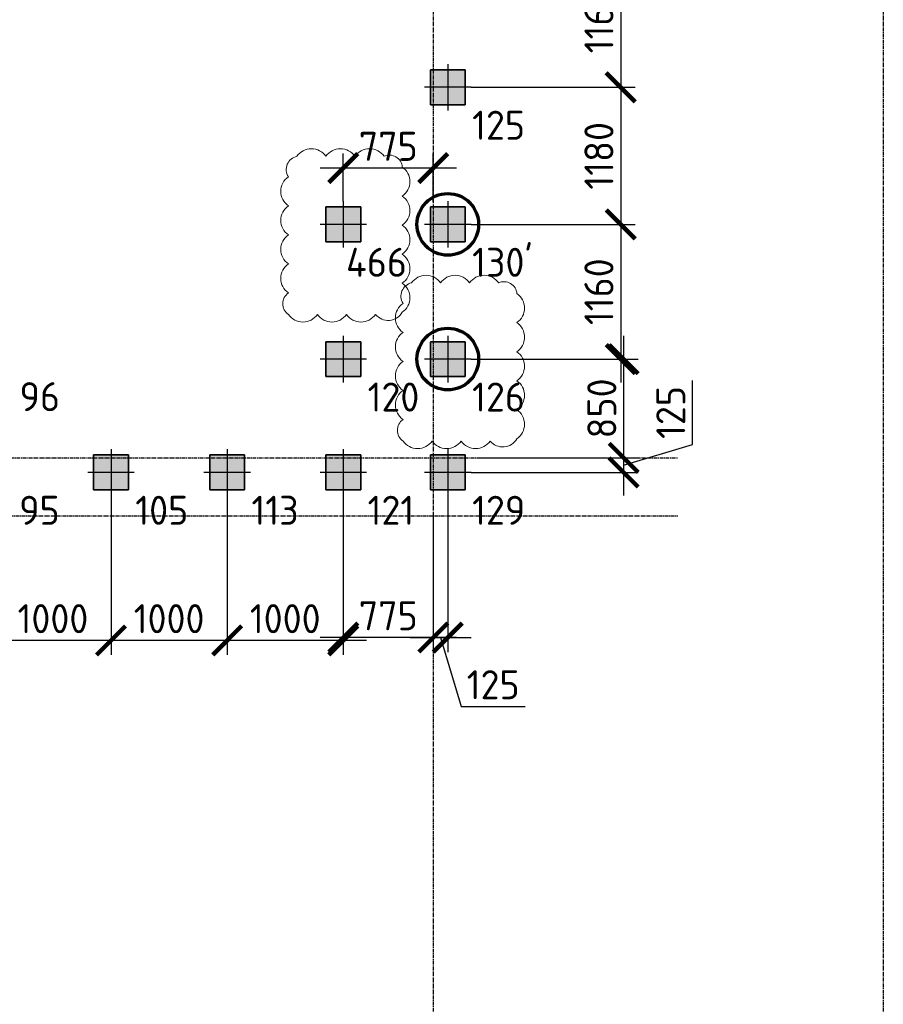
# Model space of a CAD drawing. Header units: millimetres. Extents: x -93479 to 1057970, y -66333 to 172656.
# Tile 278 of 473: x 364963 to 372399, y 99624 to 108100. Entities that reach past the tile are written whole.
import ezdxf

# ---------------------------------------------------------------- set-up
doc = ezdxf.new("R2010")
doc.units = ezdxf.units.MM
for name, pattern in [('______5', [1100, 800, -100, 100, -100]), ('DASHDOT', [25.4, 12.7, -6.35, 0, -6.35]), ('осевая', [50.8, 31.75, -6.35, 6.35, -6.35])]:
    doc.linetypes.add(name, pattern=pattern)
for name, color, linetype, lineweight in [('Standard', 7, 'Continuous', 25), ('КО_оси', 1, 'DASHDOT', 25), ('КО_осн_тон', 183, 'Continuous', 25), ('КО_фундаменты', 2, 'Continuous', 50), ('Оси', 40, '______5', 18), ('РАЗМЕРЫ', 7, 'Continuous', 9)]:
    doc.layers.add(name, color=color, linetype=linetype, lineweight=lineweight)
doc.layers.add('SVAI', color=7, linetype='Continuous')
doc.styles.add('GOST-2.304_Type-B', font='GOST_Common.ttf')
doc.styles.add('ГОСТ', font='GOST_Common.ttf')
doc.dimstyles.new('СПДС', dxfattribs={"dimscale": 100, "dimtxt": 2.5, "dimasz": 2.5, "dimexe": 1.25, "dimexo": 0, "dimtad": 1, "dimdec": 0, "dimtxsty": 'GOST-2.304_Type-B', "dimblk": 'ARCHTICK', "dimcen": 2.5, "dimdle": 2, "dimadec": 0, "dimazin": 2, "dimtfac": 0.75, "dimtdec": 0, "dimtmove": 1, "dimatfit": 3, "dimfxl": 1, "dimtolj": 1, "dimarcsym": 1})

# ---------------------------------------------------------------- blocks, each defined once
blk = doc.blocks.new('оси')
at = {"layer": 'Оси', "color": 7, "linetype": 'осевая', "lineweight": 25, "transparency": 33554687}
for p, q in [((51513.5, 151.4), (51513.5, -36280.2)), ((-11815.1, -20006.9), (53620.6, -20006.9)), ((-11416.6, -20506.9), (53620.6, -20506.9))]:
    blk.add_line(p, q, dxfattribs=at)
blk = doc.blocks.new('Свайка')
at = {"layer": 'КО_оси', "color": 7, "ltscale": 100}
for p, q in [((0, 200), (0, -200)), ((200, 0), (-200, 0))]:
    blk.add_line(p, q, dxfattribs=at)
at = {"layer": 'КО_фундаменты', "color": 7, "lineweight": 35, "ltscale": 100}
for p, q in [((150, 150), (-150, 150)), ((-150, 150), (-150, -150)), ((150, -150), (150, 150)), ((-150, -150), (150, -150))]:
    blk.add_line(p, q, dxfattribs=at)
blk = doc.blocks.new('тип 1')
at = {"layer": 'РАЗМЕРЫ', "transparency": 33554648}
h = blk.add_hatch(dxfattribs=at)
h.set_pattern_fill('ANGLE')
h.set_pattern_definition([(0, (48473.799, -10763.0816), (0, 6.985), [5.08, -1.905]), (90, (48473.799, -10763.0816), (-6.985, 4e-16), [5.08, -1.905])])
h.paths.add_polyline_path([(-31407, 50949.9), (-31107, 50949.9), (-31107, 51249.9), (-31407, 51249.9)])
edge = h.paths.add_edge_path()
edge.add_line((-31257, 51299.9), (-31257, 50899.9))
edge = h.paths.add_edge_path()
edge.add_line((-31057, 51099.9), (-31457, 51099.9))
at = {"layer": 'КО_оси', "color": 7}
blk.add_blockref('Свайка', (-31257, 51099.9, -3100), dxfattribs=at)
blk = doc.blocks.new('_ArchTick')
at = {"color": 0, "linetype": 'ByBlock', "const_width": 0.15}
blk.add_lwpolyline([(-0.5, -0.5), (0.5, 0.5)], dxfattribs=at)
blk = doc.blocks.new('*D2356')
at = {"layer": 'DEFPOINTS', "color": 0, "transparency": 16777216}
for p in [(368849.1, 108678.2, -3100), (368849.1, 107518.2, -3100), (370137.7, 107518.2)]:
    blk.add_point(p, dxfattribs=at)
at = {"layer": 'РАЗМЕРЫ', "color": 0, "lineweight": -2, "transparency": 16777216}
for p, q in [((370137.7, 108878.2), (370137.7, 107318.2)), ((368849.1, 108678.2), (370262.7, 108678.2)), ((368849.1, 107518.2), (370262.7, 107518.2))]:
    blk.add_line(p, q, dxfattribs=at)
at = {"layer": 'РАЗМЕРЫ', "color": 0, "lineweight": -2, "transparency": 16777216, "xscale": 250, "yscale": 250, "zscale": 250}
for p, rotation in [((370137.7, 108678.2), 90), ((370137.7, 107518.2), 270)]:
    blk.add_blockref('_ArchTick', p, dxfattribs=dict(at, rotation=rotation))
at = {"layer": 'РАЗМЕРЫ', "color": 0, "transparency": 16777216, "insert": (369950.2, 108098.2), "char_height": 250, "attachment_point": 5, "rotation": 90, "style": 'GOST-2.304_Type-B'}
blk.add_mtext('\\A1;1160', dxfattribs=at)
blk = doc.blocks.new('*D2357')
at = {"layer": 'DEFPOINTS', "color": 0, "transparency": 16777216}
for p in [(368849.1, 107518.2, -3100), (368849.1, 106338.2, -3100), (370137.7, 106338.2)]:
    blk.add_point(p, dxfattribs=at)
at = {"layer": 'РАЗМЕРЫ', "color": 0, "lineweight": -2, "transparency": 16777216}
for p, q in [((370137.7, 107718.2), (370137.7, 106138.2)), ((368849.1, 107518.2), (370262.7, 107518.2)), ((368849.1, 106338.2), (370262.7, 106338.2))]:
    blk.add_line(p, q, dxfattribs=at)
at = {"layer": 'РАЗМЕРЫ', "color": 0, "lineweight": -2, "transparency": 16777216, "xscale": 250, "yscale": 250, "zscale": 250}
for p, rotation in [((370137.7, 107518.2), 90), ((370137.7, 106338.2), 270)]:
    blk.add_blockref('_ArchTick', p, dxfattribs=dict(at, rotation=rotation))
at = {"layer": 'РАЗМЕРЫ', "color": 0, "transparency": 16777216, "insert": (369950.2, 106928.2), "char_height": 250, "attachment_point": 5, "rotation": 90, "style": 'GOST-2.304_Type-B'}
blk.add_mtext('\\A1;1180', dxfattribs=at)
blk = doc.blocks.new('*D2358')
at = {"layer": 'DEFPOINTS', "color": 0, "transparency": 16777216}
for p in [(368849.1, 106338.2, -3100), (368849.1, 105178.2, -3100), (370137.7, 105178.2)]:
    blk.add_point(p, dxfattribs=at)
at = {"layer": 'РАЗМЕРЫ', "color": 0, "lineweight": -2, "transparency": 16777216}
for p, q in [((370137.7, 106538.2), (370137.7, 104978.2)), ((368849.1, 106338.2), (370262.7, 106338.2)), ((368849.1, 105178.2), (370262.7, 105178.2))]:
    blk.add_line(p, q, dxfattribs=at)
at = {"layer": 'РАЗМЕРЫ', "color": 0, "lineweight": -2, "transparency": 16777216, "xscale": 250, "yscale": 250, "zscale": 250}
for p, rotation in [((370137.7, 106338.2), 90), ((370137.7, 105178.2), 270)]:
    blk.add_blockref('_ArchTick', p, dxfattribs=dict(at, rotation=rotation))
at = {"layer": 'РАЗМЕРЫ', "color": 0, "transparency": 16777216, "insert": (369950.2, 105758.2), "char_height": 250, "attachment_point": 5, "rotation": 90, "style": 'GOST-2.304_Type-B'}
blk.add_mtext('\\A1;1160', dxfattribs=at)
blk = doc.blocks.new('*D2359')
at = {"layer": 'DEFPOINTS', "color": 0, "transparency": 16777216}
for p in [(368849.1, 105178.2, -360), (368914.1, 104328.2), (370162.7, 104328.2)]:
    blk.add_point(p, dxfattribs=at)
at = {"layer": 'РАЗМЕРЫ', "color": 0, "lineweight": -2, "transparency": 16777216}
for p, q in [((370162.7, 105378.2), (370162.7, 104128.2)), ((368849.1, 105178.2), (370287.7, 105178.2)), ((368914.1, 104328.2), (370287.7, 104328.2))]:
    blk.add_line(p, q, dxfattribs=at)
at = {"layer": 'РАЗМЕРЫ', "color": 0, "lineweight": -2, "transparency": 16777216, "xscale": 250, "yscale": 250, "zscale": 250}
for p, rotation in [((370162.7, 105178.2), 90), ((370162.7, 104328.2), 270)]:
    blk.add_blockref('_ArchTick', p, dxfattribs=dict(at, rotation=rotation))
at = {"layer": 'РАЗМЕРЫ', "color": 0, "transparency": 16777216, "insert": (369975.2, 104753.2), "char_height": 250, "attachment_point": 5, "rotation": 90, "style": 'GOST-2.304_Type-B'}
blk.add_mtext('\\A1;850', dxfattribs=at)
blk = doc.blocks.new('*D2360')
at = {"layer": 'DEFPOINTS', "color": 0, "transparency": 16777216}
for p in [(368914.1, 104328.2), (368849.1, 104203.2, -360), (370162.7, 104203.2)]:
    blk.add_point(p, dxfattribs=at)
at = {"layer": 'РАЗМЕРЫ', "color": 0, "lineweight": -2, "transparency": 16777216}
for p, q in [((370756.4, 104443.8), (370756.4, 104993.8)), ((370162.7, 104528.2), (370162.7, 104003.2)), ((370162.7, 104265.7), (370756.4, 104443.8)), ((368914.1, 104328.2), (370287.7, 104328.2)), ((368849.1, 104203.2), (370287.7, 104203.2))]:
    blk.add_line(p, q, dxfattribs=at)
at = {"layer": 'РАЗМЕРЫ', "color": 0, "lineweight": -2, "transparency": 16777216, "xscale": 250, "yscale": 250, "zscale": 250}
for p, rotation in [((370162.7, 104328.2), 90), ((370162.7, 104203.2), 270)]:
    blk.add_blockref('_ArchTick', p, dxfattribs=dict(at, rotation=rotation))
at = {"layer": 'РАЗМЕРЫ', "color": 0, "transparency": 16777216, "insert": (370568.9, 104718.8), "char_height": 250, "attachment_point": 5, "rotation": 90, "style": 'GOST-2.304_Type-B'}
blk.add_mtext('\\A1;125', dxfattribs=at)
blk = doc.blocks.new('*D2406')
at = {"layer": 'DEFPOINTS', "color": 0, "transparency": 16777216}
for p in [(367749.1, 104003.2, -360), (368524, 103828.2), (367749.1, 102781.2)]:
    blk.add_point(p, dxfattribs=at)
at = {"layer": 'РАЗМЕРЫ', "color": 0, "lineweight": -2, "transparency": 16777216}
for p, q in [((367749.1, 104003.2), (367749.1, 102656.2)), ((368524, 103828.2), (368524, 102656.2)), ((368724, 102781.2), (367549.1, 102781.2))]:
    blk.add_line(p, q, dxfattribs=at)
at = {"layer": 'РАЗМЕРЫ', "color": 0, "lineweight": -2, "transparency": 16777216, "xscale": 250, "yscale": 250, "zscale": 250, "rotation": 180}
blk.add_blockref('_ArchTick', (367749.1, 102781.2), dxfattribs=at)
at = {"layer": 'РАЗМЕРЫ', "color": 0, "lineweight": -2, "transparency": 16777216, "xscale": 250, "yscale": 250, "zscale": 250}
blk.add_blockref('_ArchTick', (368524, 102781.2), dxfattribs=at)
at = {"layer": 'РАЗМЕРЫ', "color": 0, "transparency": 16777216, "insert": (368136.5, 102968.7), "char_height": 250, "attachment_point": 5, "style": 'GOST-2.304_Type-B'}
blk.add_mtext('\\A1;775', dxfattribs=at)
blk = doc.blocks.new('*D2407')
at = {"layer": 'DEFPOINTS', "color": 0, "transparency": 16777216}
for p in [(366749.1, 104003.2, -3100), (367749.1, 104003.2, -3100), (366749.1, 102756.2)]:
    blk.add_point(p, dxfattribs=at)
at = {"layer": 'РАЗМЕРЫ', "color": 0, "lineweight": -2, "transparency": 16777216}
for p, q in [((366749.1, 104003.2), (366749.1, 102631.2)), ((367749.1, 104003.2), (367749.1, 102631.2)), ((367949.1, 102756.2), (366549.1, 102756.2))]:
    blk.add_line(p, q, dxfattribs=at)
at = {"layer": 'РАЗМЕРЫ', "color": 0, "lineweight": -2, "transparency": 16777216, "xscale": 250, "yscale": 250, "zscale": 250, "rotation": 180}
blk.add_blockref('_ArchTick', (366749.1, 102756.2), dxfattribs=at)
at = {"layer": 'РАЗМЕРЫ', "color": 0, "lineweight": -2, "transparency": 16777216, "xscale": 250, "yscale": 250, "zscale": 250}
blk.add_blockref('_ArchTick', (367749.1, 102756.2), dxfattribs=at)
at = {"layer": 'РАЗМЕРЫ', "color": 0, "transparency": 16777216, "insert": (367249.1, 102943.7), "char_height": 250, "attachment_point": 5, "style": 'GOST-2.304_Type-B'}
blk.add_mtext('\\A1;1000', dxfattribs=at)
blk = doc.blocks.new('*D2408')
at = {"layer": 'DEFPOINTS', "color": 0, "transparency": 16777216}
for p in [(365749.1, 104003.2, -3100), (366749.1, 104003.2, -3100), (365749.1, 102756.2)]:
    blk.add_point(p, dxfattribs=at)
at = {"layer": 'РАЗМЕРЫ', "color": 0, "lineweight": -2, "transparency": 16777216}
for p, q in [((365749.1, 104003.2), (365749.1, 102631.2)), ((366749.1, 104003.2), (366749.1, 102631.2)), ((366949.1, 102756.2), (365549.1, 102756.2))]:
    blk.add_line(p, q, dxfattribs=at)
at = {"layer": 'РАЗМЕРЫ', "color": 0, "lineweight": -2, "transparency": 16777216, "xscale": 250, "yscale": 250, "zscale": 250, "rotation": 180}
blk.add_blockref('_ArchTick', (365749.1, 102756.2), dxfattribs=at)
at = {"layer": 'РАЗМЕРЫ', "color": 0, "lineweight": -2, "transparency": 16777216, "xscale": 250, "yscale": 250, "zscale": 250}
blk.add_blockref('_ArchTick', (366749.1, 102756.2), dxfattribs=at)
at = {"layer": 'РАЗМЕРЫ', "color": 0, "transparency": 16777216, "insert": (366249.1, 102943.7), "char_height": 250, "attachment_point": 5, "style": 'GOST-2.304_Type-B'}
blk.add_mtext('\\A1;1000', dxfattribs=at)
blk = doc.blocks.new('*D2409')
at = {"layer": 'DEFPOINTS', "color": 0, "transparency": 16777216}
for p in [(364749.1, 104003.2, -3100), (365749.1, 104003.2, -3100), (364749.1, 102756.2)]:
    blk.add_point(p, dxfattribs=at)
at = {"layer": 'РАЗМЕРЫ', "color": 0, "lineweight": -2, "transparency": 16777216}
for p, q in [((364749.1, 104003.2), (364749.1, 102631.2)), ((365749.1, 104003.2), (365749.1, 102631.2)), ((365949.1, 102756.2), (364549.1, 102756.2))]:
    blk.add_line(p, q, dxfattribs=at)
at = {"layer": 'РАЗМЕРЫ', "color": 0, "lineweight": -2, "transparency": 16777216, "xscale": 250, "yscale": 250, "zscale": 250, "rotation": 180}
blk.add_blockref('_ArchTick', (364749.1, 102756.2), dxfattribs=at)
at = {"layer": 'РАЗМЕРЫ', "color": 0, "lineweight": -2, "transparency": 16777216, "xscale": 250, "yscale": 250, "zscale": 250}
blk.add_blockref('_ArchTick', (365749.1, 102756.2), dxfattribs=at)
at = {"layer": 'РАЗМЕРЫ', "color": 0, "transparency": 16777216, "insert": (365249.1, 102943.7), "char_height": 250, "attachment_point": 5, "style": 'GOST-2.304_Type-B'}
blk.add_mtext('\\A1;1000', dxfattribs=at)
blk = doc.blocks.new('*D2453')
at = {"layer": 'DEFPOINTS', "color": 0, "transparency": 16777216}
for p in [(368649.1, 104003.2, -360), (368524, 103448.7), (368649.1, 102781.2)]:
    blk.add_point(p, dxfattribs=at)
at = {"layer": 'РАЗМЕРЫ', "color": 0, "lineweight": -2, "transparency": 16777216}
for p, q in [((368649.1, 104003.2), (368649.1, 102656.2)), ((368524, 103448.7), (368524, 102656.2)), ((368324, 102781.2), (368849.1, 102781.2)), ((368586.5, 102781.2), (368764.7, 102187.4)), ((368764.7, 102187.4), (369314.7, 102187.4))]:
    blk.add_line(p, q, dxfattribs=at)
at = {"layer": 'РАЗМЕРЫ', "color": 0, "lineweight": -2, "transparency": 16777216, "xscale": 250, "yscale": 250, "zscale": 250, "rotation": 180}
blk.add_blockref('_ArchTick', (368524, 102781.2), dxfattribs=at)
at = {"layer": 'РАЗМЕРЫ', "color": 0, "lineweight": -2, "transparency": 16777216, "xscale": 250, "yscale": 250, "zscale": 250}
blk.add_blockref('_ArchTick', (368649.1, 102781.2), dxfattribs=at)
at = {"layer": 'РАЗМЕРЫ', "color": 0, "transparency": 16777216, "insert": (369039.7, 102374.9), "char_height": 250, "attachment_point": 5, "style": 'GOST-2.304_Type-B'}
blk.add_mtext('\\A1;125', dxfattribs=at)
blk = doc.blocks.new('*D2386')
at = {"layer": 'DEFPOINTS', "color": 0, "transparency": 16777216}
for p in [(367749.1, 106822.4), (367749.1, 106538.2, 2740), (368524, 106533.3, 3100)]:
    blk.add_point(p, dxfattribs=at)
at = {"layer": 'РАЗМЕРЫ', "color": 0, "lineweight": -2, "transparency": 16777216}
for p, q in [((367749.1, 106538.2), (367749.1, 106947.4)), ((368524, 106533.3), (368524, 106947.4)), ((368724, 106822.4), (367549.1, 106822.4))]:
    blk.add_line(p, q, dxfattribs=at)
at = {"layer": 'РАЗМЕРЫ', "color": 0, "lineweight": -2, "transparency": 16777216, "xscale": 250, "yscale": 250, "zscale": 250, "rotation": 180}
blk.add_blockref('_ArchTick', (367749.1, 106822.4), dxfattribs=at)
at = {"layer": 'РАЗМЕРЫ', "color": 0, "lineweight": -2, "transparency": 16777216, "xscale": 250, "yscale": 250, "zscale": 250}
blk.add_blockref('_ArchTick', (368524, 106822.4), dxfattribs=at)
at = {"layer": 'РАЗМЕРЫ', "color": 0, "transparency": 16777216, "insert": (368136.5, 107009.9), "char_height": 250, "attachment_point": 5, "style": 'GOST-2.304_Type-B'}
blk.add_mtext('\\A1;775', dxfattribs=at)

msp = doc.modelspace()

# ---------------------------------------------------------------- linework, layer by layer
at = {"layer": 'Standard', "color": 202, "linetype": 'осевая', "lineweight": 30, "transparency": 33554687}
msp.add_lwpolyline([(349569.7, 122253.7), (372398.8, 122253.7), (372398.8, 90409.9), (349569.7, 90409.9), (349569.7, 90465.6)], dxfattribs=at)
at = {"layer": 'SVAI', "color": 6, "lineweight": 70, "ltscale": 100}
for centre in [(368649.1, 106338.2, 2380), (368649.1, 105178.2, 2740)]:
    msp.add_circle(centre, 265.4, dxfattribs=at)
at = {"layer": 'РАЗМЕРЫ', "color": 7, "linetype": 'осевая', "lineweight": 30}
msp.add_lwpolyline([(349569.7, 122253.7), (372398.8, 122253.7), (372398.8, 90409.9), (349569.7, 90409.9)], close=True, dxfattribs=at)
at = {"layer": 'РАЗМЕРЫ', "color": 240, "true_color": 0xed1f24}
for points, elevation in [([(367276.3, 105562.4, 0.520567), (367526.3, 105562.4, 0.520567), (367776.3, 105562.4, 0.520567), (368026.3, 105562.4, 0.520567), (368257.2, 105581.5, 0.520567), (368257.2, 105831.5, 0.520567), (368257.2, 106081.5, 0.520567), (368257.2, 106331.5, 0.520567), (368257.2, 106581.5, 0.520567), (368257.2, 106831.5, 0.520567), (368099.9, 106924.2, 0.520567), (367849.9, 106924.2, 0.520567), (367599.9, 106924.2, 0.520567), (367349.9, 106924.2, 0.520567), (367276.3, 106747.8, 0.520567), (367276.3, 106497.8, 0.520567), (367276.3, 106247.8, 0.520567), (367276.3, 105997.8, 0.520567), (367276.3, 105747.8, 0.520567)], -360), ([(368263.4, 104472.9, 0.520567), (368513.4, 104472.9, 0.520567), (368763.4, 104472.9, 0.520567), (369013.4, 104472.9, 0.520567), (369244.3, 104492, 0.520567), (369244.3, 104742, 0.520567), (369244.3, 104992, 0.520567), (369244.3, 105242, 0.520567), (369244.3, 105492, 0.520567), (369244.3, 105742, 0.520567), (369087, 105834.7, 0.520567), (368837, 105834.7, 0.520567), (368587, 105834.7, 0.520567), (368337, 105834.7, 0.520567), (368263.4, 105658.3, 0.520567), (368263.4, 105408.3, 0.520567), (368263.4, 105158.3, 0.520567), (368263.4, 104908.3, 0.520567), (368263.4, 104658.3, 0.520567)], -3100)]:
    msp.add_lwpolyline(points, format="xyb", close=True, dxfattribs=dict(at, elevation=elevation))

# ---------------------------------------------------------------- block references
msp.add_blockref('оси', (317010.4, 124335.1, 3100))
at = {"layer": 'РАЗМЕРЫ'}
for p in [(399906.1, 56418.3, 5840), (399006.1, 55238.3, 5840), (399906.1, 55238.3, 5840), (399006.1, 54078.3, 5840), (399906.1, 54078.3, 5840), (397006.1, 53103.3, 5840), (398006.1, 53103.3, 5840), (399006.1, 53103.3, 5840), (399906.1, 53103.3, 5840)]:
    msp.add_blockref('тип 1', p, dxfattribs=at)

# ---------------------------------------------------------------- texts
at = {"layer": 'КО_осн_тон', "style": 'ГОСТ'}
for s, p in [('125', (368858.3, 107066.6)), ('466', (367772.5, 105886.6)), ("130'", (368858.3, 105886.6)), ('96', (364961.6, 104729.9, -2740)), ('120', (367958.3, 104726.6)), ('126', (368858.3, 104726.6)), ('95', (364958.3, 103751.6)), ('105', (365958.3, 103751.6)), ('113', (366958.3, 103751.6)), ('121', (367958.3, 103751.6)), ('129', (368858.3, 103751.6))]:
    msp.add_text(s, height=250, dxfattribs=at).set_placement(p)

# ---------------------------------------------------------------- dimensions: what is measured, and where the dimension line sits
at = {"layer": 'РАЗМЕРЫ'}
for base, p1, p2, picture, middle in [((370137.7, 107518.2, 5840), (368849.1, 108678.2, 2740), (368849.1, 107518.2, 2740), '*D2356', (369950.2, 108098.2, 5840)), ((370137.7, 106338.2, 5840), (368849.1, 107518.2, 2740), (368849.1, 106338.2, 2740), '*D2357', (369950.2, 106928.2, 5840)), ((370137.7, 105178.2, 5840), (368849.1, 106338.2, 2740), (368849.1, 105178.2, 2740), '*D2358', (369950.2, 105758.2, 5840)), ((370162.7, 104328.2, 3100), (368849.1, 105178.2, 2740), (368914.1, 104328.2, 3100), '*D2359', (369975.2, 104753.2, 3100)), ((370162.7, 104203.2, 3100), (368914.1, 104328.2, 3100), (368849.1, 104203.2, 2740), '*D2360', (370568.9, 104506.3, 3100))]:
    dim = msp.add_linear_dim(base=base, p1=p1, p2=p2, angle=90, dimstyle='СПДС', dxfattribs=at)
    dim.commit()
    dim.dimension.update_dxf_attribs({"geometry": picture, "text_midpoint": middle})
at = {"layer": 'РАЗМЕРЫ', "color": 7}
dim = msp.add_linear_dim(base=(367749.1, 106822.4), p1=(368524, 106533.3, 3100), p2=(367749.1, 106538.2, 2740), dimstyle='СПДС', dxfattribs=at)
dim.commit()
dim.dimension.update_dxf_attribs({"geometry": '*D2386', "text_midpoint": (368136.5, 107009.9)})
at = {"layer": 'РАЗМЕРЫ'}
for base, p1, p2, picture, middle in [((364749.1, 102756.2, 5840), (365749.1, 104003.2, 2740), (364749.1, 104003.2, 2740), '*D2409', (365249.1, 102943.7, 5840)), ((365749.1, 102756.2, 5840), (366749.1, 104003.2, 2740), (365749.1, 104003.2, 2740), '*D2408', (366249.1, 102943.7, 5840)), ((366749.1, 102756.2, 5840), (367749.1, 104003.2, 2740), (366749.1, 104003.2, 2740), '*D2407', (367249.1, 102943.7, 5840)), ((367749.1, 102781.2, 3100), (368524, 103828.2, 3100), (367749.1, 104003.2, 2740), '*D2406', (368136.5, 102968.7, 3100)), ((368649.1, 102781.2, 3100), (368524, 103448.7, 3100), (368649.1, 104003.2, 2740), '*D2453', (368827.2, 102374.9, 3100))]:
    dim = msp.add_linear_dim(base=base, p1=p1, p2=p2, dimstyle='СПДС', dxfattribs=at)
    dim.commit()
    dim.dimension.update_dxf_attribs({"geometry": picture, "text_midpoint": middle})

doc.saveas('drawing.dxf')
